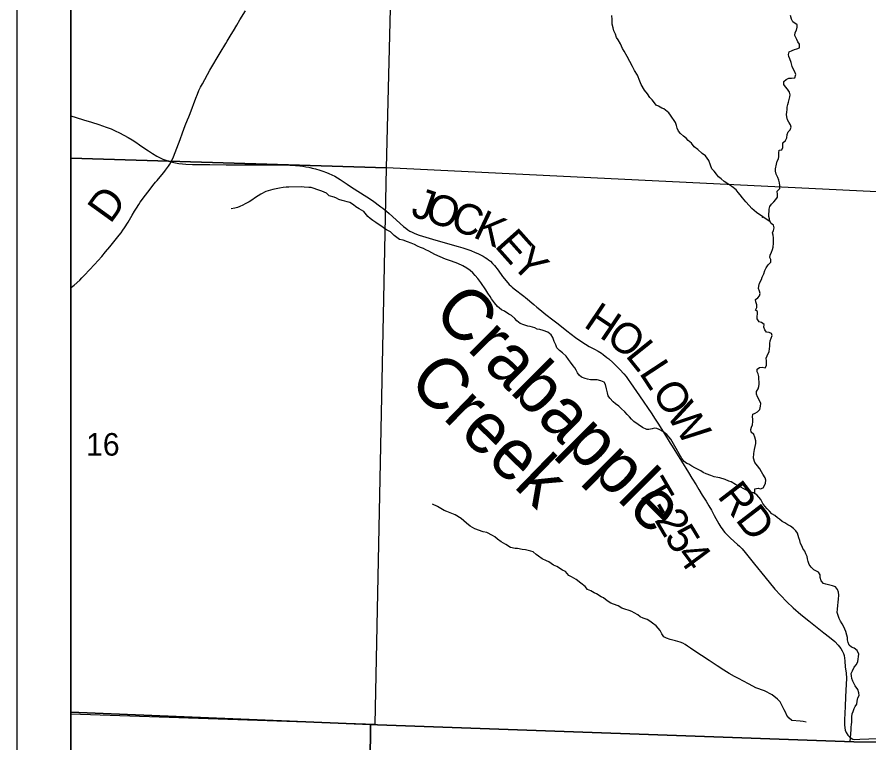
# Model space of a CAD drawing. Extents: x 0 to 34, y 0 to 22.
# Drawn here: x 2.5 to 4.079, y 16.635 to 17.981 of the extents above; entities that cross this region are included whole.
import ezdxf

# ---------------------------------------------------------------- set-up
doc = ezdxf.new("R2010")
doc.units = 0
for name, color, linetype in [('GM_X_Corporation', 7, 'Continuous'), ('GM_X_County', 7, 'Continuous'), ('GM_X_County_Road', 7, 'Continuous'), ('GM_X_County_Road_Text', 7, 'Continuous'), ('GM_X_Minor_River', 7, 'Continuous'), ('GM_X_Minor_River_Text', 7, 'Continuous'), ('GM_X_Section_Text', 7, 'Continuous'), ('GM_X_Township_Road', 7, 'Continuous'), ('GM_X_Township_Road_Text', 7, 'Continuous'), ('SH_Data', 7, 'Continuous')]:
    doc.layers.add(name, color=color, linetype=linetype)

msp = doc.modelspace()

# ---------------------------------------------------------------- linework, layer by layer
at = {"layer": 'GM_X_Corporation'}
for points in [[(9.4, 16.4853), (9.4, 20.4), (2.6, 20.4), (2.6, 16.6918), (3.1555, 16.6686), (3.1684, 16.6682), (4.0515, 16.6368), (4.1011, 16.6362), (4.1867, 16.6352), (4.5473, 16.6256), (4.6351, 16.6229), (5.4202, 16.5982), (6.0834, 16.5816), (6.2194, 16.578), (8.0963, 16.5226), (9.09, 16.4927)], [(6.2895, 20.4), (2.6, 20.4), (2.6, 16.6918), (3.1555, 16.6686), (3.1684, 16.6682), (4.0515, 16.6368), (4.1011, 16.6362), (4.1867, 16.6352), (4.5473, 16.6256), (4.6351, 16.6229), (5.4202, 16.5982), (6.0834, 16.5816), (6.2194, 16.578), (6.2729, 18.2077), (6.2744, 18.4654), (6.2786, 18.5898), (6.292, 18.5898), (6.2926, 19.1539), (6.2942, 19.6131), (6.2595, 19.6124)], [(2.6, 18.7322), (2.6, 17.7192), (3.1848, 17.7013), (3.2101, 18.7098)], [(4.2417, 18.6679), (4.2074, 17.6513), (3.1848, 17.7013), (3.2101, 18.7098)], [(2.6, 17.7192), (2.6, 16.6889), (3.1641, 16.6693), (3.1848, 17.7013)], [(2.6, 16.6918), (2.6, 13.6), (9.4, 13.6), (9.4, 16.4853), (9.09, 16.4927), (8.0963, 16.5226), (6.2194, 16.578), (6.0834, 16.5816), (5.4202, 16.5982), (4.6351, 16.6229), (4.5473, 16.6256), (4.1867, 16.6352), (4.1011, 16.6362), (4.0515, 16.6368), (3.1684, 16.6682), (3.1555, 16.6686)], [(2.6, 16.6918), (2.6, 13.6417), (3.0575, 13.6324), (3.1025, 13.6315), (3.1033, 13.7653), (3.1089, 14.0542), (3.109, 14.0614), (3.1121, 14.2169), (3.1127, 14.2486), (3.1134, 14.2853), (3.1142, 14.3277), (3.1263, 14.9513), (3.1401, 15.483), (3.148, 15.8071), (3.1555, 16.6686)]]:
    msp.add_lwpolyline(points, close=True, dxfattribs=at)
msp.add_lwpolyline([(4.5473, 16.6256), (4.1867, 16.6352), (4.1011, 16.6362), (4.0515, 16.6368), (3.1684, 16.6682), (3.1555, 16.6686), (3.148, 15.8071)], dxfattribs=at)
at = {"layer": 'GM_X_County'}
msp.add_lwpolyline([(9.4, 16.4853), (9.09, 16.4927), (8.0963, 16.5226), (6.2194, 16.578), (6.0834, 16.5816), (5.4202, 16.5982), (4.6351, 16.6229), (4.5473, 16.6256), (4.1867, 16.6352), (4.1011, 16.6362), (4.0515, 16.6368), (3.1684, 16.6682), (3.1555, 16.6686), (2.6, 16.6918)], dxfattribs=at)
at = {"layer": 'GM_X_County_Road'}
msp.add_lwpolyline([(2.6, 17.4794), (2.6012, 17.4802), (2.606, 17.4839), (2.6162, 17.4929), (2.6204, 17.4973), (2.6252, 17.5023), (2.6436, 17.5218), (2.6572, 17.5371), (2.6639, 17.5452), (2.6718, 17.555), (2.6896, 17.5762), (2.693, 17.5807), (2.6962, 17.5855), (2.6989, 17.5898), (2.7058, 17.6007), (2.7133, 17.6136), (2.7177, 17.6207), (2.7214, 17.6265), (2.7259, 17.6335), (2.7285, 17.6373), (2.7382, 17.6507), (2.7423, 17.6561), (2.7542, 17.6714), (2.7568, 17.6744), (2.7595, 17.6776), (2.7622, 17.6806), (2.7724, 17.6927), (2.7753, 17.6968), (2.7791, 17.7021), (2.781, 17.7046), (2.7834, 17.7083), (2.7856, 17.7123), (2.7898, 17.7215), (2.7929, 17.7296), (2.8022, 17.7541), (2.8067, 17.7664), (2.8119, 17.7798), (2.8162, 17.7901), (2.8183, 17.7956), (2.8207, 17.8018), (2.8312, 17.8303), (2.8343, 17.8377), (2.8372, 17.8445), (2.8402, 17.8507), (2.8437, 17.8573), (2.8575, 17.8822), (2.8763, 17.9148), (2.8868, 17.9316), (2.8896, 17.9365), (2.897, 17.9483), (2.9013, 17.9552), (2.9073, 17.9656), (2.9133, 17.9756), (2.9234, 17.9925)], dxfattribs=at)
at = {"layer": 'GM_X_Minor_River'}
for points in [[(3.857, 17.6316), (3.8512, 17.6383), (3.8451, 17.6457), (3.8405, 17.651), (3.8366, 17.6554), (3.8328, 17.6603), (3.8252, 17.6666), (3.8194, 17.6703), (3.811, 17.6762), (3.8053, 17.6807), (3.8003, 17.6847), (3.7969, 17.6896), (3.7926, 17.6952), (3.788, 17.6997), (3.7857, 17.7064), (3.7822, 17.7147), (3.7795, 17.7191), (3.776, 17.7236), (3.7699, 17.7281), (3.7623, 17.7355), (3.755, 17.7403), (3.75, 17.747), (3.7443, 17.7522), (3.7401, 17.7563), (3.7355, 17.76), (3.7297, 17.7649), (3.7259, 17.7693), (3.7236, 17.7749), (3.7224, 17.7798), (3.7208, 17.7855), (3.7115, 17.7989), (3.7081, 17.803), (3.6993, 17.8104), (3.6951, 17.8122), (3.689, 17.8159), (3.6848, 17.8174), (3.6814, 17.8219), (3.6775, 17.8271), (3.6733, 17.8315), (3.6687, 17.8383), (3.6633, 17.8454), (3.6571, 17.8558), (3.6548, 17.8622), (3.6501, 17.873), (3.6447, 17.882), (3.6408, 17.8895), (3.6362, 17.8988), (3.6308, 17.9078), (3.6257, 17.9179), (3.6226, 17.9224), (3.6187, 17.9314), (3.6141, 17.9384), (3.611, 17.9429), (3.6091, 17.9493), (3.6063, 17.9556), (3.6048, 17.9609), (3.6035, 17.9677), (3.6031, 17.9763), (3.6026, 17.9838)], [(3.9025, 17.5613), (3.9024, 17.5714), (3.9015, 17.5767), (3.9004, 17.5808), (3.9022, 17.585), (3.9033, 17.5903), (3.9021, 17.5952), (3.8979, 17.5981), (3.8952, 17.6023), (3.8948, 17.6064), (3.8939, 17.6113), (3.8935, 17.6158), (3.8942, 17.6203), (3.8945, 17.6245), (3.8956, 17.6294), (3.8986, 17.634), (3.9027, 17.6385), (3.9068, 17.6423), (3.9098, 17.6469), (3.9097, 17.6518), (3.9093, 17.6582), (3.9138, 17.6628), (3.9141, 17.6684), (3.9133, 17.6733), (3.9121, 17.6782), (3.9105, 17.6831), (3.9074, 17.6898), (3.9062, 17.6951), (3.9062, 17.6996), (3.9076, 17.7079), (3.9094, 17.7135), (3.9116, 17.7181), (3.9119, 17.7226), (3.9119, 17.729), (3.9126, 17.7339), (3.9175, 17.7344), (3.9193, 17.7389), (3.9193, 17.743), (3.9196, 17.7479), (3.9245, 17.7521), (3.927, 17.7571), (3.9274, 17.7631), (3.9292, 17.768), (3.9333, 17.7718), (3.9351, 17.7767), (3.934, 17.7808), (3.9305, 17.7857), (3.9285, 17.7902), (3.927, 17.7958), (3.9262, 17.8003), (3.9269, 17.8048), (3.9276, 17.8097), (3.9279, 17.8139), (3.9286, 17.8188), (3.93, 17.8233), (3.9315, 17.8282), (3.9326, 17.8328), (3.9333, 17.8369), (3.9317, 17.8414), (3.9283, 17.847), (3.9244, 17.8518), (3.9217, 17.8559), (3.9213, 17.8612), (3.9258, 17.8654), (3.9307, 17.8677), (3.9356, 17.8678), (3.942, 17.8682), (3.9434, 17.8746), (3.9419, 17.8791), (3.9392, 17.8836), (3.9372, 17.8892), (3.9352, 17.8967), (3.9325, 17.9035), (3.9309, 17.9076), (3.9301, 17.9117), (3.9312, 17.9162), (3.9369, 17.9189), (3.941, 17.9205), (3.9455, 17.9217), (3.9504, 17.9236), (3.9504, 17.9304), (3.9473, 17.9352), (3.9457, 17.9393), (3.9418, 17.9468), (3.9425, 17.9521), (3.9447, 17.9566), (3.9462, 17.9623), (3.9461, 17.9664), (3.9381, 17.9723), (3.9354, 17.9772), (3.9338, 17.9836)], [(3.2842, 17.536), (3.2743, 17.5408), (3.2633, 17.5467), (3.258, 17.5493), (3.2534, 17.5518), (3.2481, 17.5537), (3.2424, 17.5562), (3.237, 17.5592), (3.2309, 17.5618), (3.2237, 17.5639), (3.2161, 17.5672), (3.2093, 17.5686), (3.199, 17.5757), (3.1925, 17.5824), (3.1852, 17.5861), (3.181, 17.589), (3.1761, 17.5927), (3.1696, 17.5968), (3.165, 17.5998), (3.1596, 17.6039), (3.1547, 17.6072), (3.1505, 17.6109), (3.1428, 17.6202), (3.134, 17.6254), (3.1283, 17.6291), (3.1237, 17.6328), (3.1172, 17.6369), (3.1119, 17.6383), (3.1074, 17.6394), (3.1028, 17.6408), (3.0964, 17.6426), (3.0922, 17.6449), (3.0876, 17.6467), (3.0789, 17.6496), (3.0735, 17.6544), (3.0651, 17.6577), (3.056, 17.6614), (3.0511, 17.6632), (3.0454, 17.6646), (3.0408, 17.665), (3.0325, 17.6656), (3.0279, 17.6659), (3.0037, 17.6656), (2.9992, 17.6652), (2.9931, 17.6648), (2.9863, 17.6635), (2.9742, 17.6611), (2.9614, 17.6572), (2.952, 17.6526), (2.9468, 17.6495), (2.9422, 17.646), (2.9355, 17.6411), (2.9302, 17.638), (2.9227, 17.6345), (2.9186, 17.6318), (2.9133, 17.6298), (2.9084, 17.6279), (2.9035, 17.6263), (2.8971, 17.6251)], [(3.8962, 17.6009), (3.8708, 17.6185), (3.8666, 17.6223), (3.862, 17.626), (3.857, 17.6316)], [(3.881, 17.609), (3.8813, 17.6088)], [(3.868, 17.0967), (3.868, 17.1059), (3.8737, 17.1071), (3.8782, 17.106), (3.8831, 17.1076), (3.8857, 17.1118), (3.8876, 17.1167), (3.8879, 17.1217), (3.8867, 17.1266), (3.8828, 17.1329), (3.8801, 17.1374), (3.8767, 17.1427), (3.8728, 17.1487), (3.8678, 17.1547), (3.8651, 17.1626), (3.8657, 17.1717), (3.8672, 17.1789), (3.8682, 17.1842), (3.8697, 17.1902), (3.8696, 17.1948), (3.8677, 17.2019), (3.8657, 17.2068), (3.8611, 17.2113), (3.8603, 17.2162), (3.8618, 17.2204), (3.8632, 17.2249), (3.8639, 17.2306), (3.8639, 17.2351), (3.8631, 17.2396), (3.8641, 17.2442), (3.8683, 17.2461), (3.8724, 17.2485), (3.8769, 17.253), (3.8784, 17.2595), (3.8791, 17.264), (3.8752, 17.2723), (3.8729, 17.2764), (3.8705, 17.2813), (3.8709, 17.2862), (3.8738, 17.2915), (3.8749, 17.2957), (3.8756, 17.3002), (3.8756, 17.3044), (3.8751, 17.3093), (3.8754, 17.3142), (3.8739, 17.3191), (3.8723, 17.3232), (3.8723, 17.3281), (3.8764, 17.3308), (3.8813, 17.3313), (3.8866, 17.3306), (3.8892, 17.3348), (3.8895, 17.3393), (3.8895, 17.3434), (3.8887, 17.348), (3.8905, 17.3525), (3.8942, 17.3609), (3.8949, 17.3658), (3.8952, 17.3703), (3.8952, 17.3756), (3.8963, 17.3805), (3.8981, 17.3851), (3.8996, 17.39), (3.8984, 17.3941), (3.8942, 17.396), (3.8893, 17.3967), (3.8862, 17.4008), (3.8846, 17.4057), (3.8849, 17.411), (3.8803, 17.4143), (3.8758, 17.4157), (3.8719, 17.421), (3.8719, 17.4255), (3.8726, 17.4304), (3.8729, 17.435), (3.8687, 17.4372), (3.8713, 17.4421), (3.8716, 17.4474), (3.8693, 17.4526), (3.8689, 17.4572), (3.8734, 17.4599), (3.8764, 17.464), (3.8774, 17.4682), (3.8766, 17.4727), (3.8747, 17.4772), (3.875, 17.4821), (3.8761, 17.4871), (3.8798, 17.4943), (3.8813, 17.4988), (3.8842, 17.5049), (3.886, 17.5106), (3.889, 17.5159), (3.8923, 17.5216), (3.8972, 17.5265), (3.8972, 17.531), (3.8956, 17.5352), (3.8959, 17.5393), (3.8985, 17.545), (3.9007, 17.5496), (3.9018, 17.5541), (3.9025, 17.5613)], [(3.8392, 17.1101), (3.832, 17.1138), (3.8239, 17.119), (3.8194, 17.1201), (3.8129, 17.123), (3.803, 17.1263), (3.7989, 17.127), (3.7924, 17.1284), (3.786, 17.1306), (3.7776, 17.1336), (3.7719, 17.1365), (3.7677, 17.1391), (3.7563, 17.145), (3.7509, 17.148), (3.7456, 17.1517), (3.7414, 17.1532), (3.7368, 17.1565), (3.7326, 17.1621), (3.7272, 17.1707), (3.7218, 17.1805), (3.7171, 17.1891), (3.7117, 17.1981), (3.7048, 17.2064), (3.6972, 17.212), (3.6903, 17.216), (3.6858, 17.2179), (3.6816, 17.2186), (3.6771, 17.2174), (3.6714, 17.2162), (3.6672, 17.2161), (3.6596, 17.2198), (3.6512, 17.225), (3.6436, 17.2306), (3.639, 17.235), (3.6352, 17.2392), (3.631, 17.244), (3.6267, 17.2485), (3.6199, 17.2548), (3.6153, 17.2593), (3.6095, 17.2638), (3.6049, 17.2675), (3.5988, 17.2738), (3.5957, 17.2783), (3.5945, 17.284), (3.5929, 17.2911), (3.591, 17.2994), (3.5886, 17.3039), (3.5822, 17.3061), (3.5757, 17.3079), (3.5689, 17.3082), (3.5632, 17.3078), (3.5575, 17.3092), (3.553, 17.3107), (3.5465, 17.3132), (3.5419, 17.3166), (3.5392, 17.3211), (3.5365, 17.3259), (3.5342, 17.3301), (3.5307, 17.3342), (3.5257, 17.3409), (3.5223, 17.3458), (3.5177, 17.3518), (3.5112, 17.3581), (3.5058, 17.3622), (3.5008, 17.3674), (3.4989, 17.3727), (3.4958, 17.379), (3.493, 17.3866), (3.4899, 17.3914), (3.4842, 17.3963), (3.4755, 17.3996), (3.469, 17.4014), (3.4645, 17.4021), (3.4599, 17.4046), (3.4515, 17.4072), (3.447, 17.4079), (3.4394, 17.4101), (3.4325, 17.4126), (3.4268, 17.4174), (3.4226, 17.4219), (3.4169, 17.4271), (3.4119, 17.4297), (3.4035, 17.4353), (3.3982, 17.4382), (3.3909, 17.4442), (3.3852, 17.4509), (3.3798, 17.4584), (3.3771, 17.4629), (3.3728, 17.4688), (3.369, 17.4748), (3.3597, 17.4883), (3.3544, 17.4958), (3.3494, 17.5017), (3.3451, 17.5066), (3.3398, 17.5111), (3.3341, 17.5151), (3.3264, 17.5196), (3.3169, 17.5236), (3.3055, 17.528), (3.2941, 17.5316), (3.2842, 17.536)], [(4.0443, 16.6368), (4.0461, 16.6595), (4.0464, 16.6637), (4.0471, 16.6686), (4.0474, 16.6732), (4.0478, 16.6785), (4.0477, 16.683), (4.0484, 16.6883), (4.0499, 16.6929), (4.0521, 16.6982), (4.0539, 16.7024), (4.0565, 16.7066), (4.0576, 16.7119), (4.0587, 16.718), (4.0613, 16.7229), (4.0605, 16.7275), (4.0585, 16.7335), (4.0535, 16.7406), (4.0512, 16.7452), (4.0492, 16.7493), (4.0477, 16.7542), (4.0468, 16.7591), (4.046, 16.7633), (4.049, 16.7686), (4.052, 16.7751), (4.0561, 16.7804), (4.0587, 16.7858), (4.0594, 16.7903), (4.0601, 16.7949), (4.0608, 16.7991), (4.0577, 16.8058), (4.0519, 16.8107), (4.0466, 16.8125), (4.0424, 16.8159), (4.0408, 16.8212), (4.0397, 16.8261), (4.0392, 16.8302), (4.0384, 16.8348), (4.0365, 16.8412), (4.0326, 16.8502), (4.0295, 16.8555), (4.0264, 16.8604), (4.0241, 16.8656), (4.0221, 16.8709), (4.0205, 16.8766), (4.0208, 16.883), (4.0215, 16.8895), (4.0222, 16.8955), (4.0229, 16.9012), (4.0232, 16.9084), (4.0228, 16.9141), (4.0208, 16.919), (4.0173, 16.9239), (4.0116, 16.9261), (4.0067, 16.9271), (3.9995, 16.9293), (3.9953, 16.9304), (3.9907, 16.9353), (3.9891, 16.9417), (3.9891, 16.9466), (3.986, 16.9511), (3.9818, 16.9533), (3.9772, 16.9555), (3.9723, 16.9608), (3.9684, 16.9657), (3.9668, 16.9709), (3.9656, 16.9762), (3.9648, 16.9804), (3.9625, 16.9856), (3.9602, 16.9901), (3.9567, 16.995), (3.9552, 16.9992), (3.9524, 17.0044), (3.9509, 17.0101), (3.9493, 17.015), (3.9481, 17.0195), (3.9465, 17.0237), (3.9435, 17.0282), (3.9396, 17.0323), (3.9339, 17.0364), (3.929, 17.0393), (3.9236, 17.0427), (3.9183, 17.0453), (3.9137, 17.0494), (3.9095, 17.0523), (3.9045, 17.0564), (3.8992, 17.0598), (3.8946, 17.0643), (3.8908, 17.0688), (3.8865, 17.0736), (3.8827, 17.0789), (3.8788, 17.086), (3.875, 17.0905), (3.8712, 17.0946), (3.8654, 17.0983), (3.8586, 17.1005), (3.8487, 17.1053), (3.8392, 17.1101)], [(3.963, 16.6729), (3.9573, 16.6744), (3.9517, 16.6751), (3.9361, 16.6764), (3.9315, 16.6805), (3.9273, 16.6858), (3.9254, 16.6907), (3.9223, 16.6963), (3.9172, 16.7057), (3.9149, 16.711), (3.9095, 16.7159), (3.9, 16.7237), (3.8855, 16.7311), (3.8696, 16.737), (3.857, 16.7436), (3.8456, 16.7496), (3.8387, 16.7533), (3.83, 16.7581), (3.8201, 16.7633), (3.8101, 16.7696), (3.7976, 16.7774), (3.7831, 16.7874), (3.7686, 16.7967), (3.7564, 16.8049), (3.7484, 16.8105), (3.7426, 16.8138), (3.7384, 16.8172), (3.7342, 16.8194), (3.7293, 16.8216), (3.7209, 16.8238), (3.7107, 16.8263), (3.7042, 16.8289), (3.6989, 16.8315), (3.6954, 16.8367), (3.692, 16.8431), (3.685, 16.8518), (3.6778, 16.8566), (3.6732, 16.8607), (3.6679, 16.8633), (3.661, 16.8662), (3.6553, 16.8688), (3.6507, 16.8725), (3.6439, 16.8762), (3.6397, 16.8785), (3.6348, 16.8803), (3.6268, 16.8829), (3.6211, 16.8847), (3.6146, 16.8891), (3.6058, 16.8921), (3.6005, 16.8939), (3.594, 16.8984), (3.5872, 16.9036), (3.5826, 16.9058), (3.5742, 16.9114), (3.5696, 16.9132), (3.5636, 16.9165), (3.5575, 16.9191), (3.5529, 16.9247), (3.5452, 16.9311), (3.5364, 16.9378), (3.528, 16.9426), (3.5231, 16.9452), (3.5166, 16.9523), (3.5109, 16.9552), (3.5006, 16.9619), (3.4945, 16.9645), (3.4861, 16.9704), (3.4815, 16.9723), (3.4735, 16.9763), (3.4667, 16.9812), (3.4625, 16.9842), (3.4567, 16.989), (3.4522, 16.9905), (3.4423, 16.993), (3.4366, 16.9937), (3.4279, 16.9951), (3.4233, 16.9954), (3.4146, 16.9968), (3.4062, 17.0028), (3.3975, 17.0079), (3.3906, 17.0124), (3.3856, 17.0169), (3.3811, 17.0195), (3.3708, 17.025), (3.3639, 17.0264), (3.3487, 17.0315), (3.34, 17.0364), (3.3331, 17.0423), (3.3235, 17.0509), (3.3121, 17.0576), (3.303, 17.0612), (3.2965, 17.0638), (3.2919, 17.0656), (3.2797, 17.0734), (3.2702, 17.0775)]]:
    msp.add_lwpolyline(points, dxfattribs=at)
at = {"layer": 'GM_X_Township_Road'}
for points in [[(2.6, 17.7975), (2.6095, 17.7946), (2.6232, 17.7905), (2.638, 17.7859), (2.6516, 17.7814), (2.6653, 17.7768), (2.6743, 17.7734), (2.682, 17.7699), (2.6902, 17.7659), (2.6981, 17.7618), (2.7062, 17.7576), (2.7135, 17.7534), (2.7201, 17.7488), (2.7272, 17.7439), (2.7351, 17.7385), (2.7437, 17.7326), (2.7514, 17.7277), (2.7594, 17.723), (2.7651, 17.7198), (2.7703, 17.7175), (2.7761, 17.7153), (2.7808, 17.7137), (2.7856, 17.7123)], [(2.7856, 17.7123), (2.7908, 17.711), (2.7969, 17.7098), (2.7997, 17.7093), (2.8066, 17.7087), (2.8128, 17.7082), (2.8253, 17.7077), (2.8337, 17.7075), (2.8433, 17.7073), (2.8573, 17.7072), (2.8879, 17.707), (2.9258, 17.7066), (2.9349, 17.7067), (2.9658, 17.7071), (2.9884, 17.707), (3.0058, 17.7065), (3.0105, 17.7063), (3.0164, 17.7059), (3.0241, 17.7051), (3.0295, 17.7043), (3.0353, 17.7034), (3.0412, 17.7023), (3.047, 17.7009), (3.0532, 17.6992), (3.0612, 17.6969), (3.0671, 17.695), (3.0735, 17.6927), (3.078, 17.6909), (3.0834, 17.6884), (3.0891, 17.6856), (3.0941, 17.6829), (3.0992, 17.6798), (3.1118, 17.6712), (3.1203, 17.6655), (3.1483, 17.6475), (3.1588, 17.6404), (3.1746, 17.6291), (3.178, 17.6264), (3.1848, 17.6209), (3.1899, 17.6166), (3.2165, 17.5924), (3.2206, 17.5891), (3.2246, 17.5863), (3.2282, 17.584), (3.2323, 17.5818), (3.2359, 17.5801), (3.2404, 17.5785), (3.2453, 17.5767), (3.2761, 17.5672), (3.3176, 17.5555), (3.3264, 17.553), (3.3414, 17.548), (3.3495, 17.5445), (3.3545, 17.5422), (3.3582, 17.5404), (3.3614, 17.5388), (3.3641, 17.5373), (3.3677, 17.5352), (3.3708, 17.5331), (3.3742, 17.5306), (3.3775, 17.5279), (3.3817, 17.5241), (3.3854, 17.52), (3.3916, 17.5115), (3.3998, 17.4998), (3.4098, 17.4879), (3.4125, 17.4849), (3.4152, 17.4823), (3.4176, 17.4802), (3.4216, 17.4769), (3.4396, 17.4633), (3.4427, 17.461), (3.4578, 17.4476), (3.4637, 17.4429), (3.469, 17.4386), (3.4805, 17.4294), (3.493, 17.4196), (3.5034, 17.4119), (3.5194, 17.399), (3.5271, 17.3926), (3.5353, 17.3868), (3.5415, 17.3825), (3.5539, 17.3741), (3.5608, 17.3702), (3.5702, 17.3652), (3.5772, 17.3613), (3.5833, 17.3577), (3.5868, 17.3552), (3.5935, 17.3498), (3.5968, 17.3469), (3.6043, 17.3401), (3.609, 17.3358), (3.6134, 17.3317), (3.6176, 17.3275), (3.6248, 17.3192), (3.6291, 17.3141), (3.6328, 17.3085), (3.637, 17.3025), (3.6429, 17.2942), (3.6542, 17.2784), (3.6765, 17.2448), (3.6816, 17.237)], [(3.6816, 17.237), (3.6878, 17.2275), (3.6986, 17.2109), (3.7109, 17.1909), (3.7144, 17.1853), (3.7319, 17.1571), (3.7446, 17.1365), (3.7512, 17.1258), (3.7589, 17.1135), (3.7637, 17.1049), (3.7703, 17.0939), (3.7774, 17.0829), (3.7827, 17.0742), (3.7872, 17.0662), (3.7921, 17.0567), (3.8011, 17.0408), (3.8045, 17.0351), (3.8069, 17.0316), (3.8097, 17.028), (3.8123, 17.0249), (3.8149, 17.0219), (3.8181, 17.0186), (3.8225, 17.0146), (3.8354, 17.0029), (3.8391, 16.9995), (3.8422, 16.9966), (3.8443, 16.9944), (3.85, 16.9879), (3.8673, 16.9659), (3.8861, 16.9426), (3.9049, 16.92), (3.9153, 16.9084), (3.9269, 16.8961), (3.939, 16.8849), (3.9528, 16.8729), (3.9675, 16.8611), (3.9958, 16.8389), (4.0061, 16.8307), (4.0157, 16.8229), (4.0221, 16.8161), (4.0269, 16.8099), (4.0297, 16.8054), (4.0319, 16.8008), (4.0334, 16.7966), (4.0342, 16.7917), (4.0345, 16.7866), (4.0354, 16.7751), (4.0368, 16.7646), (4.0377, 16.7539), (4.0367, 16.7322), (4.0358, 16.7193), (4.0349, 16.703), (4.0343, 16.6895), (4.0339, 16.6784), (4.0337, 16.6679), (4.0344, 16.6626), (4.0354, 16.658), (4.0371, 16.654), (4.0402, 16.6491), (4.0436, 16.6452), (4.0462, 16.6433), (4.0491, 16.6419), (4.0526, 16.6411), (4.0622, 16.6414), (4.0791, 16.6422), (4.102, 16.6428)]]:
    msp.add_lwpolyline(points, dxfattribs=at)
at = {"layer": 'SH_Data'}
for points in [[(2.5, 20.5), (9.5, 20.5), (9.5, 13.5), (2.5, 13.5)], [(2.6, 20.4), (9.4, 20.4), (9.4, 13.6), (2.6, 13.6)]]:
    msp.add_lwpolyline(points, close=True, dxfattribs=at)

# ---------------------------------------------------------------- texts
at = {"layer": 'GM_X_County_Road_Text'}
msp.add_text('D', height=0.0568, rotation=54.2474, dxfattribs=at).set_placement((2.673, 17.5959))
at = {"layer": 'GM_X_Minor_River_Text'}
for s, height, rotation, p in [('Crabapple', 0.09443, 315.0037, (3.268, 17.4292)), ('Creek', 0.09444, 315.8892, (3.2221, 17.3004))]:
    msp.add_text(s, height=height, rotation=rotation, dxfattribs=at).set_placement(p)
at = {"layer": 'GM_X_Section_Text'}
msp.add_text('16', height=0.04186, rotation=0, dxfattribs=at).set_placement((2.6279, 17.1675))
at = {"layer": 'GM_X_Township_Road_Text'}
for s, height, rotation, p in [('J', 0.0568, 341.2486, (3.228, 17.6128)), ('O', 0.0568, 341.2494, (3.2533, 17.6042)), ('C', 0.0568, 341.0078, (3.3005, 17.5882)), ('K', 0.0568, 334.7497, (3.3432, 17.5736)), ('E', 0.0568, 311.6965, (3.3836, 17.5559)), ('Y', 0.0568, 314.3299, (3.4138, 17.522)), ('H', 0.0568, 326.1003, (3.5483, 17.4077)), ('O', 0.0568, 323.0645, (3.5891, 17.3803)), ('L', 0.0568, 308.8137, (3.6264, 17.3528)), ('L', 0.0568, 303.2325, (3.6522, 17.3209)), ('O', 0.0568, 302.6817, (3.6754, 17.2855)), ('W', 0.0568, 302.6802, (3.7024, 17.2434)), ('T', 0.0568, 300.2244, (3.6473, 17.1055)), ('RD', 0.05682, 307.5686, (3.7969, 17.0919)), ('-', 0.0568, 300.2693, (3.6687, 17.0688)), ('2', 0.0568, 300.4827, (3.6806, 17.0484)), ('5', 0.0568, 301.2436, (3.6988, 17.0175)), ('4', 0.0568, 306.5943, (3.7202, 16.9828))]:
    msp.add_text(s, height=height, rotation=rotation, dxfattribs=at).set_placement(p)

doc.saveas('drawing.dxf')
